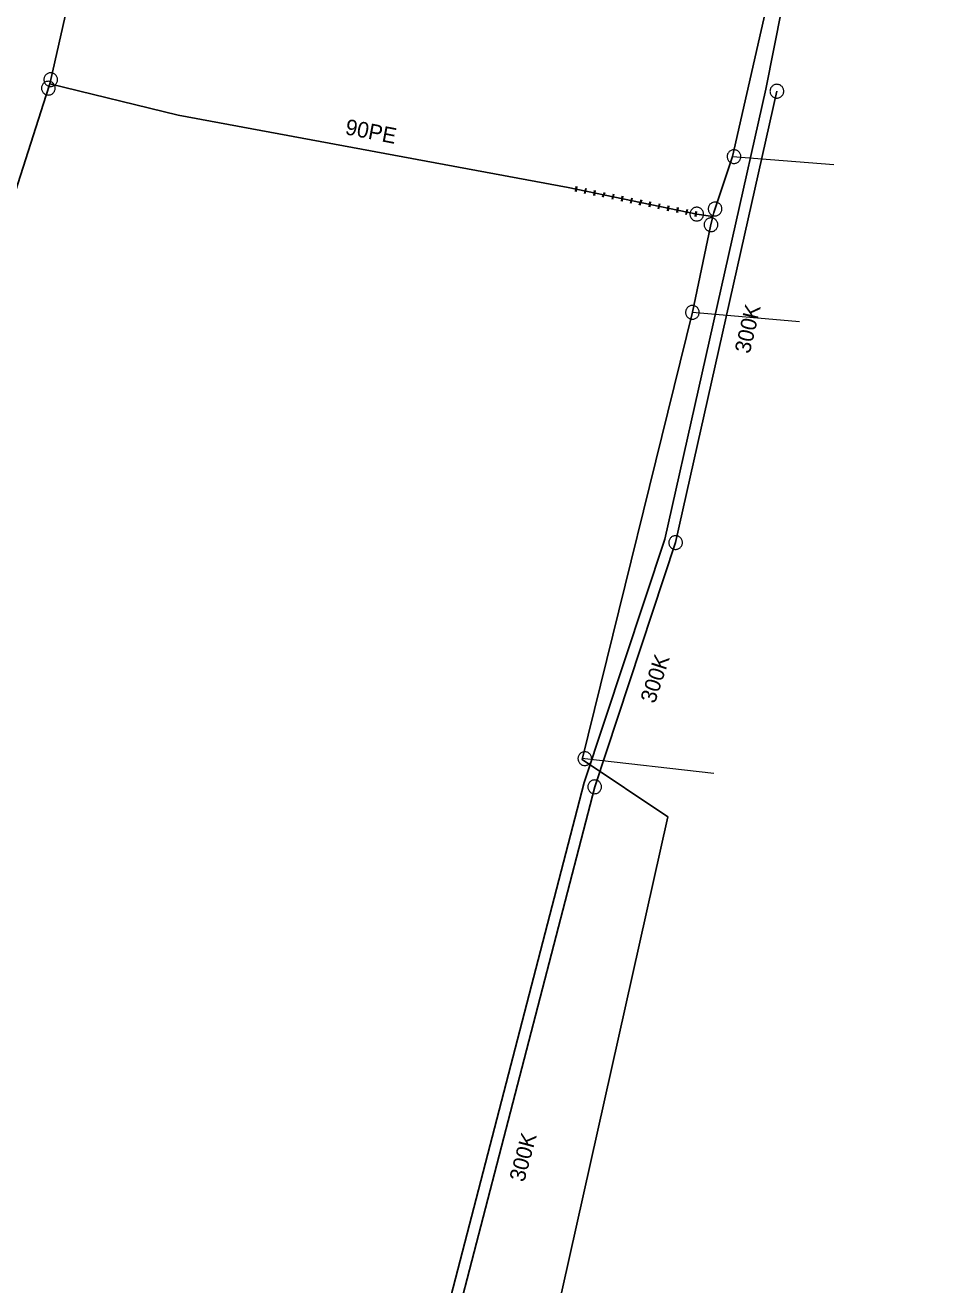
# Model space of a CAD drawing. Extents: x -741806 to -738704, y -1059275 to -1055387.
# Drawn here: x -740548 to -740489, y -1057799.9 to -1057719.6 of the extents above; entities that cross this region are included whole.
import ezdxf

# ---------------------------------------------------------------- set-up
doc = ezdxf.new("R2010")
doc.units = 0
doc.header["$LTSCALE"] = 0.4
doc.linetypes.add('DOTTED', pattern=[1.5, 0.3, -1.2])
for name, color, linetype, lineweight in [('2', 7, 'Continuous', 25), ('21', 7, 'Continuous', 13), ('3', 7, 'Continuous', 13), ('31', 7, 'DOTTED', 140), ('51', 7, 'Continuous', 13), ('52', 7, 'Continuous', 25)]:
    doc.layers.add(name, color=color, linetype=linetype, lineweight=lineweight)
doc.layers.add('5', color=7, linetype='Continuous')
doc.layers.add('53', color=7, linetype='Continuous')

msp = doc.modelspace()

# ---------------------------------------------------------------- linework, layer by layer
at = {"layer": '2'}
for p, q in [((-740500.07, -1057723.78), (-740506.53, -1057752.57)), ((-740506.53, -1057752.57), (-740511.69, -1057768.149)), ((-740511.69, -1057768.149), (-740523.53, -1057813.78))]:
    msp.add_line(p, q, dxfattribs=at)
msp.add_lwpolyline([(-740609.006, -1057979.487), (-740608.671, -1057978.605), (-740585.671, -1057978.608), (-740567.046, -1057933.639), (-740552.184, -1057895.72), (-740535.835, -1057854.115), (-740530.462, -1057837.318), (-740525.059, -1057820.845), (-740524.232, -1057813.604), (-740512.355, -1057767.872), (-740507.212, -1057752.35), (-740500.784, -1057723.652), (-740491.688, -1057677.854), (-740489.039, -1057665.21)], dxfattribs=at)
at = {"layer": '21'}
for p, q in [((-740502.89, -1057727.946), (-740496.443, -1057728.456)), ((-740505.458, -1057737.884), (-740498.631, -1057738.469))]:
    msp.add_line(p, q, dxfattribs=at)
msp.add_lwpolyline([(-740512.461, -1057766.31), (-740512.32, -1057766.35), (-740504.094, -1057767.273)], dxfattribs=at)
at = {"layer": '3'}
for points in [[(-740500.166, -1057724.207), (-740500.121, -1057724.214), (-740500.076, -1057724.217), (-740500.029, -1057724.215), (-740499.985, -1057724.208), (-740499.94, -1057724.197), (-740499.897, -1057724.181), (-740499.856, -1057724.16), (-740499.817, -1057724.136), (-740499.782, -1057724.107), (-740499.749, -1057724.076), (-740499.72, -1057724.04), (-740499.694, -1057724.002), (-740499.673, -1057723.962), (-740499.656, -1057723.92), (-740499.644, -1057723.875), (-740499.635, -1057723.83), (-740499.633, -1057723.784), (-740499.635, -1057723.739), (-740499.642, -1057723.693), (-740499.653, -1057723.648), (-740499.669, -1057723.606), (-740499.689, -1057723.566), (-740499.714, -1057723.526), (-740499.742, -1057723.49), (-740499.774, -1057723.457), (-740499.81, -1057723.429), (-740499.847, -1057723.403), (-740499.888, -1057723.381), (-740499.931, -1057723.365), (-740499.975, -1057723.353), (-740500.02, -1057723.345), (-740500.065, -1057723.342), (-740500.112, -1057723.344), (-740500.157, -1057723.351), (-740500.201, -1057723.362), (-740500.244, -1057723.377), (-740500.285, -1057723.398), (-740500.324, -1057723.423), (-740500.359, -1057723.451), (-740500.392, -1057723.483), (-740500.421, -1057723.518), (-740500.447, -1057723.556), (-740500.469, -1057723.597), (-740500.485, -1057723.639), (-740500.497, -1057723.683), (-740500.505, -1057723.729), (-740500.509, -1057723.774), (-740500.506, -1057723.82), (-740500.499, -1057723.865), (-740500.488, -1057723.91), (-740500.472, -1057723.953), (-740500.452, -1057723.994), (-740500.427, -1057724.032), (-740500.399, -1057724.068), (-740500.367, -1057724.101), (-740500.331, -1057724.131), (-740500.294, -1057724.156), (-740500.252, -1057724.177), (-740500.21, -1057724.194), (-740500.167, -1057724.207)], [(-740506.626, -1057752.997), (-740506.581, -1057753.004), (-740506.536, -1057753.007), (-740506.489, -1057753.005), (-740506.445, -1057752.998), (-740506.4, -1057752.987), (-740506.357, -1057752.971), (-740506.316, -1057752.95), (-740506.277, -1057752.926), (-740506.242, -1057752.897), (-740506.209, -1057752.866), (-740506.18, -1057752.83), (-740506.154, -1057752.792), (-740506.133, -1057752.752), (-740506.116, -1057752.71), (-740506.104, -1057752.665), (-740506.095, -1057752.62), (-740506.093, -1057752.574), (-740506.095, -1057752.529), (-740506.102, -1057752.483), (-740506.113, -1057752.438), (-740506.129, -1057752.396), (-740506.149, -1057752.356), (-740506.174, -1057752.316), (-740506.202, -1057752.28), (-740506.234, -1057752.247), (-740506.27, -1057752.219), (-740506.307, -1057752.193), (-740506.348, -1057752.171), (-740506.391, -1057752.155), (-740506.435, -1057752.143), (-740506.48, -1057752.135), (-740506.525, -1057752.132), (-740506.572, -1057752.134), (-740506.617, -1057752.141), (-740506.661, -1057752.152), (-740506.704, -1057752.167), (-740506.745, -1057752.188), (-740506.784, -1057752.213), (-740506.819, -1057752.241), (-740506.852, -1057752.273), (-740506.881, -1057752.308), (-740506.907, -1057752.346), (-740506.929, -1057752.387), (-740506.945, -1057752.429), (-740506.957, -1057752.473), (-740506.965, -1057752.519), (-740506.969, -1057752.564), (-740506.966, -1057752.61), (-740506.959, -1057752.655), (-740506.948, -1057752.7), (-740506.932, -1057752.743), (-740506.912, -1057752.784), (-740506.887, -1057752.822), (-740506.859, -1057752.858), (-740506.827, -1057752.891), (-740506.791, -1057752.921), (-740506.754, -1057752.946), (-740506.712, -1057752.967), (-740506.67, -1057752.984), (-740506.627, -1057752.997)], [(-740511.828, -1057768.564), (-740511.784, -1057768.575), (-740511.739, -1057768.583), (-740511.693, -1057768.586), (-740511.648, -1057768.584), (-740511.602, -1057768.577), (-740511.557, -1057768.565), (-740511.515, -1057768.549), (-740511.474, -1057768.529), (-740511.436, -1057768.503), (-740511.4, -1057768.475), (-740511.367, -1057768.443), (-740511.338, -1057768.407), (-740511.313, -1057768.369), (-740511.291, -1057768.329), (-740511.275, -1057768.286), (-740511.263, -1057768.241), (-740511.256, -1057768.196), (-740511.253, -1057768.151), (-740511.255, -1057768.105), (-740511.262, -1057768.059), (-740511.274, -1057768.015), (-740511.29, -1057767.973), (-740511.311, -1057767.932), (-740511.335, -1057767.893), (-740511.364, -1057767.857), (-740511.397, -1057767.825), (-740511.431, -1057767.796), (-740511.47, -1057767.77), (-740511.51, -1057767.75), (-740511.554, -1057767.733), (-740511.597, -1057767.721), (-740511.642, -1057767.713), (-740511.688, -1057767.711), (-740511.734, -1057767.713), (-740511.779, -1057767.72), (-740511.824, -1057767.731), (-740511.866, -1057767.748), (-740511.908, -1057767.769), (-740511.945, -1057767.793), (-740511.981, -1057767.821), (-740512.014, -1057767.854), (-740512.043, -1057767.889), (-740512.069, -1057767.927), (-740512.089, -1057767.968), (-740512.106, -1057768.011), (-740512.118, -1057768.055), (-740512.126, -1057768.1), (-740512.128, -1057768.145), (-740512.126, -1057768.192), (-740512.119, -1057768.237), (-740512.107, -1057768.281), (-740512.092, -1057768.324), (-740512.07, -1057768.365), (-740512.046, -1057768.403), (-740512.017, -1057768.439), (-740511.985, -1057768.472), (-740511.95, -1057768.5), (-740511.911, -1057768.526), (-740511.87, -1057768.547), (-740511.829, -1057768.564)]]:
    msp.add_lwpolyline(points, dxfattribs=at)
at = {"layer": '31'}
msp.add_line((-740505.18, -1057731.62), (-740513.39, -1057729.919), dxfattribs=at)
at = {"layer": '51'}
for points in [[(-740545.953, -1057723.04), (-740545.955, -1057722.995), (-740545.962, -1057722.95), (-740545.974, -1057722.905), (-740545.99, -1057722.863), (-740546.011, -1057722.822), (-740546.036, -1057722.783), (-740546.065, -1057722.748), (-740546.097, -1057722.715), (-740546.133, -1057722.687), (-740546.171, -1057722.662), (-740546.212, -1057722.641), (-740546.255, -1057722.624), (-740546.299, -1057722.612), (-740546.344, -1057722.605), (-740546.39, -1057722.603), (-740546.436, -1057722.605), (-740546.481, -1057722.612), (-740546.525, -1057722.624), (-740546.568, -1057722.641), (-740546.609, -1057722.662), (-740546.647, -1057722.687), (-740546.683, -1057722.715), (-740546.715, -1057722.748), (-740546.744, -1057722.783), (-740546.769, -1057722.822), (-740546.79, -1057722.863), (-740546.806, -1057722.905), (-740546.818, -1057722.95), (-740546.825, -1057722.995), (-740546.828, -1057723.041), (-740546.825, -1057723.086), (-740546.818, -1057723.131), (-740546.806, -1057723.176), (-740546.79, -1057723.218), (-740546.769, -1057723.259), (-740546.744, -1057723.298), (-740546.715, -1057723.333), (-740546.683, -1057723.366), (-740546.647, -1057723.394), (-740546.609, -1057723.419), (-740546.568, -1057723.44), (-740546.525, -1057723.457), (-740546.481, -1057723.468), (-740546.436, -1057723.476), (-740546.39, -1057723.478), (-740546.344, -1057723.476), (-740546.299, -1057723.468), (-740546.255, -1057723.457), (-740546.212, -1057723.44), (-740546.171, -1057723.419), (-740546.133, -1057723.394), (-740546.097, -1057723.366), (-740546.065, -1057723.333), (-740546.036, -1057723.298), (-740546.011, -1057723.259), (-740545.99, -1057723.218), (-740545.974, -1057723.176), (-740545.962, -1057723.131), (-740545.955, -1057723.086), (-740545.953, -1057723.041)], [(-740546.672, -1057724.003), (-740546.629, -1057724.015), (-740546.584, -1057724.022), (-740546.537, -1057724.025), (-740546.493, -1057724.022), (-740546.447, -1057724.015), (-740546.402, -1057724.003), (-740546.36, -1057723.986), (-740546.319, -1057723.966), (-740546.281, -1057723.94), (-740546.246, -1057723.911), (-740546.213, -1057723.879), (-740546.184, -1057723.843), (-740546.159, -1057723.805), (-740546.139, -1057723.764), (-740546.123, -1057723.721), (-740546.111, -1057723.676), (-740546.104, -1057723.631), (-740546.102, -1057723.586), (-740546.105, -1057723.54), (-740546.112, -1057723.494), (-740546.124, -1057723.45), (-740546.14, -1057723.408), (-740546.162, -1057723.367), (-740546.186, -1057723.329), (-740546.216, -1057723.293), (-740546.248, -1057723.26), (-740546.283, -1057723.232), (-740546.323, -1057723.207), (-740546.363, -1057723.187), (-740546.406, -1057723.17), (-740546.45, -1057723.159), (-740546.495, -1057723.152), (-740546.541, -1057723.15), (-740546.586, -1057723.152), (-740546.632, -1057723.16), (-740546.677, -1057723.171), (-740546.719, -1057723.188), (-740546.76, -1057723.209), (-740546.798, -1057723.235), (-740546.833, -1057723.263), (-740546.866, -1057723.296), (-740546.895, -1057723.331), (-740546.919, -1057723.37), (-740546.94, -1057723.41), (-740546.956, -1057723.454), (-740546.968, -1057723.498), (-740546.974, -1057723.543), (-740546.977, -1057723.589), (-740546.974, -1057723.635), (-740546.967, -1057723.68), (-740546.955, -1057723.724), (-740546.939, -1057723.767), (-740546.917, -1057723.807), (-740546.893, -1057723.846), (-740546.863, -1057723.881), (-740546.831, -1057723.914), (-740546.795, -1057723.942), (-740546.756, -1057723.967), (-740546.716, -1057723.988), (-740546.673, -1057724.003)], [(-740502.369, -1057727.987), (-740502.367, -1057727.942), (-740502.371, -1057727.896), (-740502.379, -1057727.85), (-740502.392, -1057727.807), (-740502.409, -1057727.765), (-740502.431, -1057727.724), (-740502.457, -1057727.687), (-740502.487, -1057727.651), (-740502.52, -1057727.62), (-740502.556, -1057727.592), (-740502.596, -1057727.568), (-740502.637, -1057727.548), (-740502.68, -1057727.533), (-740502.724, -1057727.522), (-740502.77, -1057727.516), (-740502.816, -1057727.515), (-740502.861, -1057727.518), (-740502.906, -1057727.527), (-740502.95, -1057727.54), (-740502.993, -1057727.558), (-740503.033, -1057727.58), (-740503.071, -1057727.605), (-740503.105, -1057727.635), (-740503.137, -1057727.668), (-740503.165, -1057727.705), (-740503.189, -1057727.744), (-740503.209, -1057727.785), (-740503.224, -1057727.828), (-740503.235, -1057727.873), (-740503.241, -1057727.918), (-740503.242, -1057727.963), (-740503.238, -1057728.009), (-740503.23, -1057728.055), (-740503.217, -1057728.098), (-740503.2, -1057728.14), (-740503.178, -1057728.181), (-740503.152, -1057728.218), (-740503.122, -1057728.254), (-740503.089, -1057728.285), (-740503.053, -1057728.313), (-740503.014, -1057728.337), (-740502.972, -1057728.357), (-740502.929, -1057728.371), (-740502.885, -1057728.383), (-740502.839, -1057728.389), (-740502.793, -1057728.39), (-740502.748, -1057728.386), (-740502.703, -1057728.378), (-740502.659, -1057728.365), (-740502.616, -1057728.347), (-740502.576, -1057728.325), (-740502.538, -1057728.3), (-740502.504, -1057728.27), (-740502.472, -1057728.237), (-740502.444, -1057728.2), (-740502.42, -1057728.161), (-740502.401, -1057728.12), (-740502.385, -1057728.077), (-740502.375, -1057728.032), (-740502.369, -1057727.988)], [(-740504.152, -1057731.706), (-740504.109, -1057731.718), (-740504.064, -1057731.726), (-740504.017, -1057731.729), (-740503.972, -1057731.727), (-740503.927, -1057731.72), (-740503.882, -1057731.709), (-740503.84, -1057731.692), (-740503.798, -1057731.673), (-740503.76, -1057731.647), (-740503.724, -1057731.619), (-740503.691, -1057731.587), (-740503.662, -1057731.552), (-740503.636, -1057731.514), (-740503.615, -1057731.473), (-740503.599, -1057731.43), (-740503.586, -1057731.386), (-740503.578, -1057731.341), (-740503.576, -1057731.296), (-740503.578, -1057731.25), (-740503.585, -1057731.204), (-740503.597, -1057731.16), (-740503.612, -1057731.117), (-740503.633, -1057731.076), (-740503.657, -1057731.038), (-740503.686, -1057731.001), (-740503.718, -1057730.968), (-740503.753, -1057730.94), (-740503.791, -1057730.914), (-740503.832, -1057730.893), (-740503.875, -1057730.876), (-740503.918, -1057730.864), (-740503.963, -1057730.857), (-740504.009, -1057730.854), (-740504.054, -1057730.855), (-740504.1, -1057730.862), (-740504.145, -1057730.874), (-740504.187, -1057730.89), (-740504.229, -1057730.91), (-740504.267, -1057730.935), (-740504.303, -1057730.963), (-740504.336, -1057730.995), (-740504.365, -1057731.031), (-740504.39, -1057731.069), (-740504.412, -1057731.109), (-740504.428, -1057731.152), (-740504.441, -1057731.196), (-740504.448, -1057731.241), (-740504.451, -1057731.287), (-740504.449, -1057731.333), (-740504.442, -1057731.378), (-740504.43, -1057731.422), (-740504.415, -1057731.465), (-740504.394, -1057731.506), (-740504.37, -1057731.545), (-740504.341, -1057731.581), (-740504.309, -1057731.614), (-740504.274, -1057731.642), (-740504.235, -1057731.668), (-740504.195, -1057731.689), (-740504.153, -1057731.705)], [(-740504.743, -1057731.62), (-740504.745, -1057731.575), (-740504.752, -1057731.53), (-740504.764, -1057731.485), (-740504.78, -1057731.443), (-740504.801, -1057731.402), (-740504.826, -1057731.363), (-740504.855, -1057731.328), (-740504.887, -1057731.295), (-740504.923, -1057731.267), (-740504.961, -1057731.242), (-740505.002, -1057731.221), (-740505.045, -1057731.204), (-740505.089, -1057731.192), (-740505.134, -1057731.185), (-740505.18, -1057731.183), (-740505.226, -1057731.185), (-740505.271, -1057731.192), (-740505.315, -1057731.204), (-740505.358, -1057731.221), (-740505.399, -1057731.242), (-740505.437, -1057731.267), (-740505.473, -1057731.295), (-740505.505, -1057731.328), (-740505.534, -1057731.363), (-740505.559, -1057731.402), (-740505.58, -1057731.443), (-740505.596, -1057731.485), (-740505.608, -1057731.53), (-740505.615, -1057731.575), (-740505.618, -1057731.621), (-740505.615, -1057731.666), (-740505.608, -1057731.711), (-740505.596, -1057731.756), (-740505.58, -1057731.798), (-740505.559, -1057731.839), (-740505.534, -1057731.878), (-740505.505, -1057731.913), (-740505.473, -1057731.946), (-740505.437, -1057731.974), (-740505.399, -1057731.999), (-740505.358, -1057732.02), (-740505.315, -1057732.037), (-740505.271, -1057732.048), (-740505.226, -1057732.056), (-740505.18, -1057732.058), (-740505.134, -1057732.056), (-740505.089, -1057732.048), (-740505.045, -1057732.037), (-740505.002, -1057732.02), (-740504.961, -1057731.999), (-740504.923, -1057731.974), (-740504.887, -1057731.946), (-740504.855, -1057731.913), (-740504.826, -1057731.878), (-740504.801, -1057731.839), (-740504.78, -1057731.798), (-740504.764, -1057731.756), (-740504.752, -1057731.711), (-740504.745, -1057731.666), (-740504.743, -1057731.621)], [(-740504.367, -1057732.724), (-740504.322, -1057732.732), (-740504.277, -1057732.735), (-740504.23, -1057732.733), (-740504.186, -1057732.726), (-740504.141, -1057732.714), (-740504.098, -1057732.698), (-740504.058, -1057732.678), (-740504.018, -1057732.653), (-740503.983, -1057732.624), (-740503.951, -1057732.592), (-740503.922, -1057732.557), (-740503.896, -1057732.519), (-740503.875, -1057732.478), (-740503.858, -1057732.436), (-740503.846, -1057732.391), (-740503.838, -1057732.346), (-740503.835, -1057732.3), (-740503.838, -1057732.255), (-740503.845, -1057732.209), (-740503.857, -1057732.165), (-740503.873, -1057732.122), (-740503.893, -1057732.081), (-740503.918, -1057732.043), (-740503.946, -1057732.007), (-740503.979, -1057731.974), (-740504.014, -1057731.945), (-740504.052, -1057731.92), (-740504.093, -1057731.899), (-740504.136, -1057731.882), (-740504.18, -1057731.869), (-740504.225, -1057731.863), (-740504.27, -1057731.86), (-740504.316, -1057731.862), (-740504.361, -1057731.869), (-740504.405, -1057731.88), (-740504.449, -1057731.896), (-740504.489, -1057731.917), (-740504.528, -1057731.941), (-740504.564, -1057731.97), (-740504.596, -1057732.002), (-740504.625, -1057732.038), (-740504.651, -1057732.076), (-740504.671, -1057732.117), (-740504.689, -1057732.159), (-740504.701, -1057732.203), (-740504.709, -1057732.249), (-740504.711, -1057732.294), (-740504.709, -1057732.34), (-740504.702, -1057732.385), (-740504.69, -1057732.43), (-740504.674, -1057732.472), (-740504.654, -1057732.514), (-740504.629, -1057732.552), (-740504.601, -1057732.588), (-740504.568, -1057732.621), (-740504.533, -1057732.65), (-740504.495, -1057732.674), (-740504.454, -1057732.696), (-740504.411, -1057732.712), (-740504.368, -1057732.724)], [(-740505.022, -1057737.921), (-740505.02, -1057737.876), (-740505.023, -1057737.831), (-740505.032, -1057737.785), (-740505.044, -1057737.742), (-740505.061, -1057737.699), (-740505.083, -1057737.658), (-740505.109, -1057737.621), (-740505.138, -1057737.585), (-740505.171, -1057737.554), (-740505.207, -1057737.526), (-740505.246, -1057737.502), (-740505.288, -1057737.481), (-740505.33, -1057737.465), (-740505.375, -1057737.455), (-740505.42, -1057737.449), (-740505.466, -1057737.447), (-740505.512, -1057737.45), (-740505.557, -1057737.458), (-740505.601, -1057737.471), (-740505.643, -1057737.489), (-740505.683, -1057737.51), (-740505.722, -1057737.535), (-740505.756, -1057737.565), (-740505.788, -1057737.598), (-740505.817, -1057737.634), (-740505.841, -1057737.673), (-740505.861, -1057737.714), (-740505.876, -1057737.758), (-740505.887, -1057737.802), (-740505.894, -1057737.848), (-740505.895, -1057737.893), (-740505.892, -1057737.938), (-740505.884, -1057737.984), (-740505.871, -1057738.027), (-740505.854, -1057738.07), (-740505.832, -1057738.111), (-740505.806, -1057738.148), (-740505.777, -1057738.184), (-740505.744, -1057738.215), (-740505.708, -1057738.243), (-740505.669, -1057738.267), (-740505.628, -1057738.288), (-740505.585, -1057738.303), (-740505.541, -1057738.314), (-740505.495, -1057738.32), (-740505.449, -1057738.322), (-740505.403, -1057738.318), (-740505.359, -1057738.311), (-740505.314, -1057738.298), (-740505.272, -1057738.28), (-740505.232, -1057738.259), (-740505.193, -1057738.234), (-740505.159, -1057738.204), (-740505.127, -1057738.171), (-740505.099, -1057738.135), (-740505.074, -1057738.095), (-740505.055, -1057738.055), (-740505.039, -1057738.011), (-740505.028, -1057737.967), (-740505.022, -1057737.922)], [(-740511.899, -1057766.469), (-740511.889, -1057766.425), (-740511.883, -1057766.38), (-740511.883, -1057766.333), (-740511.887, -1057766.288), (-740511.896, -1057766.243), (-740511.909, -1057766.199), (-740511.927, -1057766.157), (-740511.949, -1057766.117), (-740511.976, -1057766.08), (-740512.006, -1057766.046), (-740512.04, -1057766.014), (-740512.077, -1057765.986), (-740512.116, -1057765.963), (-740512.157, -1057765.944), (-740512.201, -1057765.929), (-740512.246, -1057765.919), (-740512.291, -1057765.913), (-740512.336, -1057765.913), (-740512.382, -1057765.918), (-740512.428, -1057765.927), (-740512.471, -1057765.94), (-740512.513, -1057765.958), (-740512.553, -1057765.981), (-740512.59, -1057766.006), (-740512.625, -1057766.037), (-740512.656, -1057766.071), (-740512.683, -1057766.107), (-740512.707, -1057766.147), (-740512.726, -1057766.188), (-740512.741, -1057766.232), (-740512.751, -1057766.276), (-740512.756, -1057766.321), (-740512.757, -1057766.368), (-740512.753, -1057766.413), (-740512.744, -1057766.458), (-740512.73, -1057766.502), (-740512.712, -1057766.544), (-740512.69, -1057766.584), (-740512.663, -1057766.621), (-740512.633, -1057766.655), (-740512.6, -1057766.687), (-740512.563, -1057766.715), (-740512.524, -1057766.737), (-740512.482, -1057766.757), (-740512.439, -1057766.771), (-740512.394, -1057766.782), (-740512.348, -1057766.787), (-740512.303, -1057766.788), (-740512.257, -1057766.783), (-740512.212, -1057766.774), (-740512.169, -1057766.761), (-740512.126, -1057766.743), (-740512.087, -1057766.72), (-740512.049, -1057766.695), (-740512.014, -1057766.664), (-740511.983, -1057766.63), (-740511.956, -1057766.594), (-740511.933, -1057766.554), (-740511.914, -1057766.513), (-740511.899, -1057766.47)]]:
    msp.add_lwpolyline(points, dxfattribs=at)
at = {"layer": '52'}
for points in [[(-740489.868, -1057679.99), (-740497.519, -1057704.287), (-740502.89, -1057727.946), (-740504.09, -1057731.52), (-740504.16, -1057731.78), (-740504.295, -1057732.394), (-740505.458, -1057737.884), (-740512.487, -1057766.415), (-740507.033, -1057770.061), (-740517.328, -1057816.22), (-740521.664, -1057829.6), (-740544.85, -1057893.509), (-740554.399, -1057919.446), (-740570.451, -1057950.712), (-740592.697, -1058007.398), (-740600.714, -1058010.487), (-740613.05, -1058039.97), (-740626.485, -1058069.3)], [(-740546.449, -1057723.31), (-740546.39, -1057723.04), (-740542.809, -1057707.24), (-740542.46, -1057705.74), (-740537.649, -1057699.12), (-740536.809, -1057695.83), (-740536.616, -1057695.114), (-740536.52, -1057694.72)], [(-740546.449, -1057723.31), (-740546.679, -1057724.026), (-740551.93, -1057740.399), (-740555.76, -1057752.94), (-740559.76, -1057765.12), (-740560.25, -1057766.84), (-740566.68, -1057790.639), (-740568.079, -1057794.71)], [(-740504.16, -1057731.78), (-740505.18, -1057731.62), (-740513.39, -1057729.919), (-740538.26, -1057725.3), (-740546.449, -1057723.31)]]:
    msp.add_lwpolyline(points, dxfattribs=at)

# ---------------------------------------------------------------- texts
at = {"layer": '5'}
for rotation, p in [(77, (-740501.8, -1057740.56)), (72, (-740507.854, -1057762.881)), (75, (-740516.19, -1057793.399))]:
    msp.add_text('300K', height=1, rotation=rotation, dxfattribs=at).set_placement(p)
at = {"layer": '53'}
msp.add_text('90PE', height=1, rotation=349, dxfattribs=at).set_placement((-740527.656, -1057726.521))

doc.saveas('drawing.dxf')
